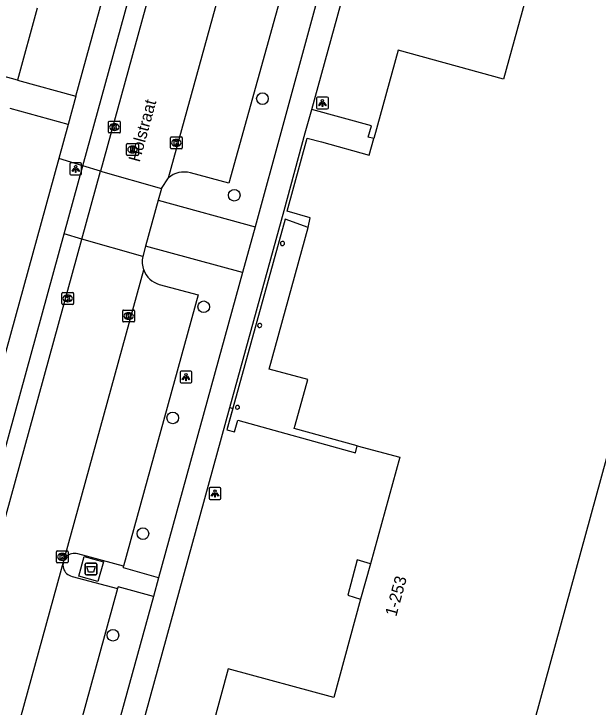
# Model space of a CAD drawing. Extents: x 159822 to 160765, y 380693 to 381634.
# Drawn here: x 160383.7 to 160432.9, y 381030.3 to 381088.7 of the extents above; entities that cross this region are included whole.
import ezdxf

# ---------------------------------------------------------------- set-up
doc = ezdxf.new("R2010")
doc.units = 0
for name, color, linetype in [('IMGEO_Afval_apart_plaats', 7, 'Continuous'), ('IMGEO_Boom', 7, 'Continuous'), ('IMGEO_Kolk', 7, 'Continuous'), ('IMGEO_Lichtpunt', 7, 'Continuous'), ('IMGEO_Muur', 7, 'Continuous'), ('IMGEO_Openbare_ruimte_label', 7, 'Continuous'), ('IMGEO_Pand', 7, 'Continuous'), ('IMGEO_Pand_nummerreeks', 7, 'Continuous'), ('IMGEO_Pand_overbouw', 7, 'Continuous'), ('IMGEO_Parkeervlak_open', 7, 'Continuous'), ('IMGEO_Rijbaan_lokaal_open', 7, 'Continuous'), ('IMGEO_Rioolput', 7, 'Continuous'), ('IMGEO_Voetpad_gesloten', 7, 'Continuous'), ('IMGEO_Voetpad_open', 7, 'Continuous')]:
    doc.layers.add(name, color=color, linetype=linetype)

msp = doc.modelspace()

# ---------------------------------------------------------------- linework, layer by layer
at = {"layer": 'IMGEO_Afval_apart_plaats'}
for p, q in [((160389.723, 381041.502), (160389.723, 381042.302)), ((160389.723, 381042.302), (160389.723, 381041.502)), ((160389.823, 381042.402), (160390.613, 381042.402)), ((160390.613, 381042.402), (160389.823, 381042.402)), ((160390.713, 381042.302), (160390.713, 381041.502)), ((160390.713, 381041.502), (160390.713, 381042.302)), ((160390.613, 381041.402), (160389.823, 381041.402)), ((160389.823, 381041.402), (160390.613, 381041.402))]:
    msp.add_line(p, q, dxfattribs=at)
msp.add_lwpolyline([(160389.866, 381042.116), (160390.57, 381042.116), (160390.421, 381041.646), (160390.015, 381041.646), (160389.866, 381042.116)], dxfattribs=at)
for centre, start, end in [((160389.823, 381042.302), 90, 180), ((160389.823, 381042.302), 90, 180), ((160390.613, 381042.302), 0, 90), ((160390.613, 381042.302), 360, 90), ((160389.823, 381041.502), 180, 270), ((160389.823, 381041.502), 180, 270), ((160390.613, 381041.502), 270, 0), ((160390.613, 381041.502), 270, 0)]:
    msp.add_arc(centre, 0.1, start, end, dxfattribs=at)
at = {"layer": 'IMGEO_Boom'}
for centre in [(160404.664, 381081.521), (160402.292, 381073.385), (160399.712, 381063.991), (160397.104, 381054.63), (160394.595, 381044.881), (160392.065, 381036.323)]:
    msp.add_circle(centre, 0.489, dxfattribs=at)
at = {"layer": 'IMGEO_Kolk'}
for p, q in [((160391.686, 381078.706), (160391.686, 381079.558)), ((160391.761, 381079.632), (160392.613, 381079.632)), ((160392.174, 381079.412), (160392.199, 381079.412)), ((160392.687, 381079.558), (160392.687, 381078.706)), ((160392.197, 381078.852), (160392.172, 381078.852)), ((160392.613, 381078.632), (160391.761, 381078.632)), ((160396.91, 381077.374), (160396.91, 381078.226)), ((160396.985, 381078.3), (160397.837, 381078.3)), ((160397.398, 381078.08), (160397.423, 381078.08)), ((160397.911, 381078.226), (160397.911, 381077.374)), ((160397.421, 381077.52), (160397.396, 381077.52)), ((160397.837, 381077.3), (160396.985, 381077.3)), ((160387.754, 381064.27), (160387.754, 381065.122)), ((160387.829, 381065.196), (160388.681, 381065.196)), ((160388.242, 381064.976), (160388.267, 381064.976)), ((160388.755, 381065.122), (160388.755, 381064.27)), ((160388.681, 381064.196), (160387.829, 381064.196)), ((160388.265, 381064.416), (160388.24, 381064.416)), ((160392.887, 381062.788), (160392.887, 381063.64)), ((160392.962, 381063.714), (160393.814, 381063.714)), ((160393.375, 381063.494), (160393.4, 381063.494)), ((160393.888, 381063.64), (160393.888, 381062.788)), ((160393.398, 381062.934), (160393.373, 381062.934)), ((160393.814, 381062.714), (160392.962, 381062.714)), ((160387.299, 381042.503), (160387.299, 381043.355)), ((160387.374, 381043.429), (160388.226, 381043.429)), ((160387.787, 381043.209), (160387.812, 381043.209)), ((160388.3, 381043.355), (160388.3, 381042.503)), ((160387.81, 381042.649), (160387.785, 381042.649)), ((160388.226, 381042.429), (160387.374, 381042.429))]:
    msp.add_line(p, q, dxfattribs=at)
for points in [[(160391.686, 381078.706), (160391.686, 381079.558)], [(160391.761, 381079.632), (160392.613, 381079.632)], [(160392.007, 381079.332), (160392.13, 381079.332), (160392.13, 381079.181), (160392.26, 381079.332), (160392.424, 381079.332), (160392.278, 381079.181), (160392.431, 381078.932), (160392.279, 381078.932), (160392.194, 381079.096), (160392.13, 381079.029), (160392.13, 381078.932), (160392.007, 381078.932), (160392.007, 381079.332)], [(160392.687, 381079.558), (160392.687, 381078.706)], [(160392.613, 381078.632), (160391.761, 381078.632)], [(160396.91, 381077.374), (160396.91, 381078.226)], [(160396.985, 381078.3), (160397.837, 381078.3)], [(160397.911, 381078.226), (160397.911, 381077.374)], [(160397.231, 381078), (160397.354, 381078), (160397.354, 381077.849), (160397.484, 381078), (160397.648, 381078), (160397.502, 381077.849), (160397.655, 381077.6), (160397.503, 381077.6), (160397.418, 381077.764), (160397.354, 381077.697), (160397.354, 381077.6), (160397.231, 381077.6), (160397.231, 381078)], [(160397.837, 381077.3), (160396.985, 381077.3)], [(160387.754, 381064.27), (160387.754, 381065.122)], [(160387.829, 381065.196), (160388.681, 381065.196)], [(160388.075, 381064.896), (160388.198, 381064.896), (160388.198, 381064.745), (160388.328, 381064.896), (160388.492, 381064.896), (160388.346, 381064.745), (160388.499, 381064.496), (160388.347, 381064.496), (160388.262, 381064.66), (160388.198, 381064.593), (160388.198, 381064.496), (160388.075, 381064.496), (160388.075, 381064.896)], [(160388.755, 381065.122), (160388.755, 381064.27)], [(160388.681, 381064.196), (160387.829, 381064.196)], [(160392.887, 381062.788), (160392.887, 381063.64)], [(160392.962, 381063.714), (160393.814, 381063.714)], [(160393.888, 381063.64), (160393.888, 381062.788)], [(160393.208, 381063.414), (160393.331, 381063.414), (160393.331, 381063.263), (160393.461, 381063.414), (160393.625, 381063.414), (160393.479, 381063.263), (160393.632, 381063.014), (160393.48, 381063.014), (160393.395, 381063.178), (160393.331, 381063.111), (160393.331, 381063.014), (160393.208, 381063.014), (160393.208, 381063.414)], [(160393.814, 381062.714), (160392.962, 381062.714)], [(160387.299, 381042.503), (160387.299, 381043.355)], [(160387.374, 381043.429), (160388.226, 381043.429)], [(160387.62, 381043.129), (160387.743, 381043.129), (160387.743, 381042.978), (160387.873, 381043.129), (160388.037, 381043.129), (160387.891, 381042.978), (160388.044, 381042.729), (160387.892, 381042.729), (160387.807, 381042.893), (160387.743, 381042.826), (160387.743, 381042.729), (160387.62, 381042.729), (160387.62, 381043.129)], [(160388.3, 381043.355), (160388.3, 381042.503)], [(160388.226, 381042.429), (160387.374, 381042.429)]]:
    msp.add_lwpolyline(points, dxfattribs=at)
for centre, start, end in [((160391.763, 381079.556), 91.55205, 178.44795), ((160391.763, 381079.556), 91.55205, 178.44795), ((160392.611, 381079.556), 1.55205, 88.44795), ((160392.611, 381079.556), 1.55205, 88.44795), ((160391.763, 381078.708), 181.55205, 268.44795), ((160391.763, 381078.708), 181.55205, 268.44795), ((160392.611, 381078.708), 271.55205, 358.44795), ((160392.611, 381078.708), 271.55205, 358.44795), ((160396.987, 381078.224), 91.55205, 178.44795), ((160396.987, 381078.224), 91.55205, 178.44795), ((160397.835, 381078.224), 1.55205, 88.44795), ((160397.835, 381078.224), 1.55205, 88.44795), ((160396.987, 381077.376), 181.55205, 268.44795), ((160396.987, 381077.376), 181.55205, 268.44795), ((160397.835, 381077.376), 271.55205, 358.44795), ((160397.835, 381077.376), 271.55205, 358.44795), ((160387.831, 381065.12), 91.55205, 178.44795), ((160387.831, 381065.12), 91.55205, 178.44795), ((160388.679, 381065.12), 1.55205, 88.44795), ((160388.679, 381065.12), 1.55205, 88.44795), ((160387.831, 381064.272), 181.55205, 268.44795), ((160387.831, 381064.272), 181.55205, 268.44795), ((160388.679, 381064.272), 271.55205, 358.44795), ((160388.679, 381064.272), 271.55205, 358.44795), ((160392.964, 381063.638), 91.55205, 178.44795), ((160392.964, 381063.638), 91.55205, 178.44795), ((160393.812, 381063.638), 1.55205, 88.44795), ((160393.812, 381063.638), 1.55205, 88.44795), ((160392.964, 381062.79), 181.55205, 268.44795), ((160392.964, 381062.79), 181.55205, 268.44795), ((160393.812, 381062.79), 271.55205, 358.44795), ((160393.812, 381062.79), 271.55205, 358.44795), ((160387.376, 381043.353), 91.55205, 178.44795), ((160387.376, 381043.353), 91.55205, 178.44795), ((160388.224, 381043.353), 1.55205, 88.44795), ((160388.224, 381043.353), 1.55205, 88.44795), ((160387.376, 381042.505), 181.55205, 268.44795), ((160387.376, 381042.505), 181.55205, 268.44795), ((160388.224, 381042.505), 271.55205, 358.44795), ((160388.224, 381042.505), 271.55205, 358.44795)]:
    msp.add_arc(centre, 0.0765, start, end, dxfattribs=at)
for centre, major_axis, ratio, start_param, end_param in [((160392.173, 381079.132), (-0.387, 0.002), 0.722429, 4.712389, 7.853982), ((160392.198, 381079.132), (-0.39, 0.002), 0.717154, 1.570796, 4.712389), ((160397.397, 381077.8), (-0.387, 0.002), 0.722429, 4.712389, 7.853982), ((160397.422, 381077.8), (-0.39, 0.002), 0.717154, 1.570796, 4.712389), ((160388.241, 381064.696), (-0.387, 0.002), 0.722429, 4.712389, 7.853982), ((160388.266, 381064.696), (-0.39, 0.002), 0.717154, 1.570796, 4.712389), ((160393.374, 381063.214), (-0.387, 0.002), 0.722429, 4.712389, 7.853982), ((160393.399, 381063.214), (-0.39, 0.002), 0.717154, 1.570796, 4.712389), ((160387.786, 381042.929), (-0.387, 0.002), 0.722429, 4.712389, 7.853982), ((160387.811, 381042.929), (-0.39, 0.002), 0.717154, 1.570796, 4.712389)]:
    msp.add_ellipse(centre, major_axis=major_axis, ratio=ratio, start_param=start_param, end_param=end_param, dxfattribs=at)
at = {"layer": 'IMGEO_Lichtpunt'}
for p, q in [((160410.123, 381081.649), (160409.315, 381081.649)), ((160410.123, 381081.649), (160409.315, 381081.649)), ((160409.221, 381081.554), (160409.221, 381080.747)), ((160409.221, 381081.554), (160409.221, 381080.747)), ((160410.217, 381080.747), (160410.217, 381081.554)), ((160410.217, 381080.747), (160410.217, 381081.554)), ((160409.315, 381080.653), (160410.123, 381080.653)), ((160409.315, 381080.653), (160410.123, 381080.653)), ((160388.429, 381076.008), (160388.429, 381075.201)), ((160388.429, 381076.008), (160388.429, 381075.201)), ((160389.331, 381076.103), (160388.523, 381076.103)), ((160389.331, 381076.103), (160388.523, 381076.103)), ((160389.425, 381075.201), (160389.425, 381076.008)), ((160389.425, 381075.201), (160389.425, 381076.008)), ((160388.523, 381075.107), (160389.331, 381075.107)), ((160388.523, 381075.107), (160389.331, 381075.107)), ((160397.718, 381058.473), (160397.718, 381057.666)), ((160397.718, 381058.473), (160397.718, 381057.666)), ((160398.62, 381058.568), (160397.812, 381058.568)), ((160398.62, 381058.568), (160397.812, 381058.568)), ((160398.714, 381057.666), (160398.714, 381058.473)), ((160398.714, 381057.666), (160398.714, 381058.473)), ((160397.812, 381057.572), (160398.62, 381057.572)), ((160397.812, 381057.572), (160398.62, 381057.572)), ((160400.168, 381048.665), (160400.168, 381047.858)), ((160400.168, 381048.665), (160400.168, 381047.858)), ((160401.07, 381048.76), (160400.262, 381048.76)), ((160401.07, 381048.76), (160400.262, 381048.76)), ((160401.164, 381047.858), (160401.164, 381048.665)), ((160401.164, 381047.858), (160401.164, 381048.665)), ((160400.262, 381047.764), (160401.07, 381047.764)), ((160400.262, 381047.764), (160401.07, 381047.764))]:
    msp.add_line(p, q, dxfattribs=at)
for points in [[(160409.595, 381081.218), (160409.634, 381081.19), (160409.446, 381080.928), (160409.408, 381080.955), (160409.595, 381081.218)], [(160409.697, 381081.17), (160409.744, 381081.17), (160409.744, 381080.848), (160409.697, 381080.848), (160409.697, 381081.17)], [(160409.807, 381081.19), (160409.845, 381081.217), (160410.032, 381080.955), (160409.993, 381080.927), (160409.807, 381081.19)], [(160388.803, 381075.672), (160388.842, 381075.644), (160388.654, 381075.382), (160388.616, 381075.409), (160388.803, 381075.672)], [(160388.905, 381075.624), (160388.952, 381075.624), (160388.952, 381075.302), (160388.905, 381075.302), (160388.905, 381075.624)], [(160389.015, 381075.644), (160389.053, 381075.671), (160389.24, 381075.409), (160389.201, 381075.381), (160389.015, 381075.644)], [(160398.092, 381058.137), (160398.131, 381058.109), (160397.943, 381057.847), (160397.905, 381057.874), (160398.092, 381058.137)], [(160398.194, 381058.089), (160398.241, 381058.089), (160398.241, 381057.767), (160398.194, 381057.767), (160398.194, 381058.089)], [(160398.304, 381058.109), (160398.342, 381058.136), (160398.529, 381057.874), (160398.49, 381057.846), (160398.304, 381058.109)], [(160400.542, 381048.329), (160400.581, 381048.301), (160400.393, 381048.039), (160400.355, 381048.066), (160400.542, 381048.329)], [(160400.644, 381048.281), (160400.691, 381048.281), (160400.691, 381047.959), (160400.644, 381047.959), (160400.644, 381048.281)], [(160400.754, 381048.301), (160400.792, 381048.328), (160400.979, 381048.066), (160400.94, 381048.038), (160400.754, 381048.301)]]:
    msp.add_lwpolyline(points, dxfattribs=at)
for centre in [(160409.72, 381081.352), (160388.928, 381075.806), (160398.217, 381058.271), (160400.667, 381048.463)]:
    msp.add_circle(centre, 0.0994, dxfattribs=at)
for centre, start, end in [((160409.315, 381081.554), 90, 180), ((160409.315, 381081.554), 90, 180), ((160410.123, 381081.554), 0, 90), ((160410.123, 381081.554), 0, 90), ((160409.315, 381080.747), 180, 270), ((160409.315, 381080.747), 180, 270), ((160410.123, 381080.747), 270, 0), ((160410.123, 381080.747), 270, 360), ((160388.523, 381076.008), 90, 180), ((160388.523, 381076.008), 90, 180), ((160389.331, 381076.008), 0, 90), ((160389.331, 381076.008), 0, 90), ((160388.523, 381075.201), 180, 270), ((160388.523, 381075.201), 180, 270), ((160389.331, 381075.201), 270, 0), ((160389.331, 381075.201), 270, 360), ((160397.812, 381058.473), 90, 180), ((160397.812, 381058.473), 90, 180), ((160398.62, 381058.473), 0, 90), ((160398.62, 381058.473), 0, 90), ((160397.812, 381057.666), 180, 270), ((160397.812, 381057.666), 180, 270), ((160398.62, 381057.666), 270, 0), ((160398.62, 381057.666), 270, 360), ((160400.262, 381048.665), 90, 180), ((160400.262, 381048.665), 90, 180), ((160401.07, 381048.665), 0, 90), ((160401.07, 381048.665), 0, 90), ((160400.262, 381047.858), 180, 270), ((160400.262, 381047.858), 180, 270), ((160401.07, 381047.858), 270, 0), ((160401.07, 381047.858), 270, 360)]:
    msp.add_arc(centre, 0.0946, start, end, dxfattribs=at)
at = {"layer": 'IMGEO_Muur'}
msp.add_lwpolyline([(160413.764, 381042.325), (160412.645, 381042.682), (160411.864, 381039.693), (160412.932, 381039.353)], dxfattribs=at)
at = {"layer": 'IMGEO_Pand'}
for points in [[(160433.532, 381112.921), (160433.195, 381113.013), (160424.975, 381083.16), (160416.088, 381085.603), (160414.044, 381078.179)], [(160457.421, 381102.872), (160448.478, 381105.328), (160448.166, 381104.192), (160404.924, 380946.567), (160400.935, 380947.662)], [(160385.689, 381089.146), (160384.03, 381083.076)], [(160384.03, 381083.076), (160379.208, 381084.394), (160376.964, 381085.008)], [(160412.635, 381052.29), (160407.347, 381053.729), (160407.428, 381054.027), (160408.485, 381057.865), (160405.223, 381058.747), (160408.523, 381070.679), (160408.687, 381071.472), (160406.748, 381072.032), (160408.421, 381078.188), (160409.646, 381077.876), (160413.657, 381076.773), (160414.044, 381078.179)], [(160402.726, 381055.454), (160402.558, 381055.344), (160402.448, 381055.374)], [(160412.635, 381052.29), (160416.23, 381051.311), (160413.764, 381042.325)], [(160413.764, 381042.325), (160412.932, 381039.353)], [(160412.932, 381039.353), (160410.673, 381031.067), (160401.777, 381033.507), (160399.744, 381026.044)]]:
    msp.add_lwpolyline(points, dxfattribs=at)
for centre, radius, start, end in [((160406.349, 381069.322), 0.175, 63.92583, 248.81541), ((160406.35, 381069.322), 0.175, 248.61111, 64.13014), ((160404.426, 381062.422), 0.175, 67.74414, 248.34941), ((160404.426, 381062.422), 0.175, 248.35076, 67.74279), ((160402.563, 381055.509), 0.178, 150.12374, 229.62946), ((160402.56, 381055.509), 0.175, 341.85612, 149.28321)]:
    msp.add_arc(centre, radius, start, end, dxfattribs=at)
at = {"layer": 'IMGEO_Pand_overbouw'}
msp.add_lwpolyline([(160408.523, 381070.679), (160406.573, 381071.36), (160401.675, 381053.638), (160402.296, 381053.471), (160402.588, 381054.442), (160412.509, 381051.699), (160412.635, 381052.29), (160407.347, 381053.729), (160407.428, 381054.027), (160408.485, 381057.865), (160405.223, 381058.747)], close=True, dxfattribs=at)
at = {"layer": 'IMGEO_Parkeervlak_open'}
for points in [[(160408.176, 381097.219), (160401.828, 381074.405), (160398.59, 381075.263)], [(160391.017, 381075.407), (160389.537, 381075.853)], [(160389.443, 381069.688), (160387.96, 381070.128)], [(160395.973, 381065.87), (160399.233, 381064.986), (160392.967, 381042.146)], [(160392.455, 381040.258), (160387.492, 381022.276), (160384.243, 381023.137)]]:
    msp.add_lwpolyline(points, dxfattribs=at)
for centre, radius, start, end in [((160398.047, 381073.349), 1.99, 74.15231, 131.19964), ((160396.539, 381067.802), 2.013, 200.70575, 253.67343)]:
    msp.add_arc(centre, radius, start, end, dxfattribs=at)
at = {"layer": 'IMGEO_Rijbaan_lokaal_open'}
for points in [[(160410.611, 381146.685), (160391.017, 381075.407)], [(160396.736, 381074.846), (160403.537, 381099.497)], [(160389.443, 381069.688), (160391.017, 381075.407)], [(160391.017, 381075.407), (160396.163, 381073.967)], [(160396.163, 381073.967), (160396.736, 381074.846)], [(160396.163, 381073.967), (160395.878, 381072.958)], [(160395.878, 381072.958), (160394.822, 381069.096)], [(160376.658, 381023.247), (160389.443, 381069.688)], [(160394.573, 381068.218), (160389.443, 381069.688)], [(160394.822, 381069.096), (160394.573, 381068.218)], [(160382.458, 381022.8), (160394.656, 381067.09)]]:
    msp.add_lwpolyline(points, dxfattribs=at)
msp.add_arc((160396.601, 381067.8), 2.071, 168.35752, 200.05914, dxfattribs=at)
at = {"layer": 'IMGEO_Rioolput'}
for p, q in [((160393.212, 381076.812), (160393.212, 381077.664)), ((160393.287, 381077.738), (160394.139, 381077.738)), ((160393.7, 381077.518), (160393.725, 381077.518)), ((160394.213, 381077.664), (160394.213, 381076.812)), ((160393.723, 381076.958), (160393.698, 381076.958)), ((160394.139, 381076.738), (160393.287, 381076.738))]:
    msp.add_line(p, q, dxfattribs=at)
for points in [[(160393.212, 381076.812), (160393.212, 381077.664)], [(160393.287, 381077.738), (160394.139, 381077.738)], [(160394.213, 381077.664), (160394.213, 381076.812)], [(160393.801, 381077.436), (160393.549, 381077.438), (160393.549, 381077.038)], [(160393.549, 381077.038), (160393.673, 381077.038), (160393.673, 381077.2), (160393.684, 381077.2)], [(160393.727, 381077.357), (160393.673, 381077.357), (160393.673, 381077.276)], [(160393.673, 381077.276), (160393.725, 381077.276)], [(160393.731, 381077.171), (160393.802, 381077.038), (160393.942, 381077.038), (160393.877, 381077.164)], [(160394.139, 381076.738), (160393.287, 381076.738)]]:
    msp.add_lwpolyline(points, dxfattribs=at)
for centre, radius, start, end in [((160393.289, 381077.662), 0.0765, 91.55205, 178.44795), ((160393.289, 381077.662), 0.0765, 91.55205, 178.44795), ((160394.137, 381077.662), 0.0765, 1.55205, 88.44795), ((160394.137, 381077.662), 0.0765, 1.55205, 88.44795), ((160393.683, 381077.147), 0.0533, 26.02933, 88.69889), ((160393.709, 381077.465), 0.19, 274.7715, 282.96867), ((160393.733, 381077.261), 0.0964, 77.00612, 93.18647), ((160393.747, 381077.318), 0.0378, 276.66336, 79.67722), ((160393.8, 381077.326), 0.109, 350.36119, 89.41601), ((160393.798, 381077.326), 0.112, 277.58423, 350.98172), ((160393.782, 381077.111), 0.108, 29.51342, 73.79051), ((160393.289, 381076.814), 0.0765, 181.55205, 268.44795), ((160393.289, 381076.814), 0.0765, 181.55205, 268.44795), ((160394.137, 381076.814), 0.0765, 271.55205, 358.44795), ((160394.137, 381076.814), 0.0765, 271.55205, 358.44795)]:
    msp.add_arc(centre, radius, start, end, dxfattribs=at)
for centre, major_axis, ratio, start_param, end_param in [((160393.699, 381077.238), (-0.387, 0.002), 0.722429, 4.712389, 7.853982), ((160393.724, 381077.238), (-0.39, 0.002), 0.717154, 1.570796, 4.712389)]:
    msp.add_ellipse(centre, major_axis=major_axis, ratio=ratio, start_param=start_param, end_param=end_param, dxfattribs=at)
at = {"layer": 'IMGEO_Voetpad_gesloten'}
for points in [[(160408.813, 381080.606), (160413.169, 381096.433), (160423.761, 381093.53), (160428.423, 381110.508)], [(160411.044, 381096.35), (160404.035, 381070.73)], [(160401.928, 381055.502), (160406.496, 381072.113), (160408.272, 381078.647), (160408.813, 381080.606)], [(160404.035, 381070.73), (160402.978, 381066.877)], [(160402.978, 381066.877), (160395.908, 381041.173)], [(160394.501, 381028.526), (160401.928, 381055.502)], [(160390.787, 381040.848), (160389.179, 381041.305), (160389.648, 381042.956), (160391.256, 381042.499), (160390.787, 381040.848)], [(160395.908, 381041.173), (160395.471, 381039.574)], [(160395.471, 381039.574), (160390.244, 381020.561)]]:
    msp.add_lwpolyline(points, dxfattribs=at)
at = {"layer": 'IMGEO_Voetpad_open'}
for points in [[(160389.537, 381075.853), (160402.919, 381124.592), (160403.927, 381128.201), (160408.581, 381145.191)], [(160388.938, 381081.725), (160400.372, 381123.275)], [(160384.03, 381083.076), (160388.938, 381081.725)], [(160388.938, 381081.725), (160388.286, 381079.355)], [(160388.286, 381079.355), (160383.403, 381080.699)], [(160414.044, 381078.179), (160413.581, 381078.273), (160413.849, 381079.234), (160408.813, 381080.606)], [(160388.286, 381079.355), (160387.492, 381076.468)], [(160387.492, 381076.468), (160375.259, 381032.013)], [(160389.537, 381075.853), (160387.492, 381076.468)], [(160387.96, 381070.128), (160389.537, 381075.853)], [(160395.878, 381072.958), (160404.035, 381070.73)], [(160376.805, 381029.591), (160387.96, 381070.128)], [(160402.978, 381066.877), (160394.822, 381069.096)], [(160401.928, 381055.502), (160402.172, 381055.436), (160401.675, 381053.638), (160402.296, 381053.471), (160402.588, 381054.442), (160412.509, 381051.699), (160412.635, 381052.29)], [(160392.967, 381042.146), (160389.097, 381043.187)], [(160413.764, 381042.325), (160412.645, 381042.682), (160411.864, 381039.693), (160412.932, 381039.353)], [(160395.908, 381041.173), (160392.941, 381042.01), (160392.967, 381042.146)], [(160388.62, 381041.283), (160392.455, 381040.258)], [(160395.471, 381039.574), (160392.506, 381040.395), (160392.455, 381040.258)]]:
    msp.add_lwpolyline(points, dxfattribs=at)
msp.add_arc((160388.833, 381042.241), 0.982, 74.41956, 257.45132, dxfattribs=at)

# ---------------------------------------------------------------- texts
at = {"layer": 'IMGEO_Openbare_ruimte_label'}
msp.add_text('Holstraat', height=1, rotation=74.62927, dxfattribs=at).set_placement((160394.31, 381076.123))
at = {"layer": 'IMGEO_Pand_nummerreeks'}
msp.add_text('1-253', height=1, rotation=74.64962, dxfattribs=at).set_placement((160415.936, 381037.849))

doc.saveas('drawing.dxf')
